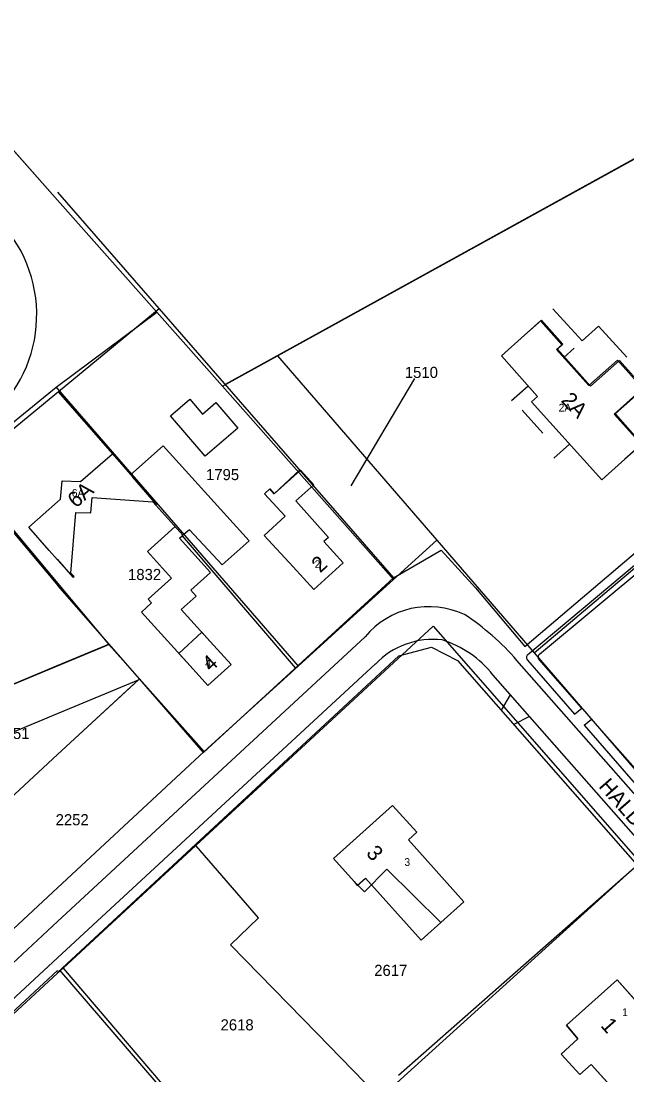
# Model space of a CAD drawing. Extents: x 148816 to 151297, y 399515 to 402500.
# Drawn here: x 149994.1 to 150092.1, y 401597.5 to 401767.9 of the extents above; entities that cross this region are included whole.
import ezdxf

# ---------------------------------------------------------------- set-up
doc = ezdxf.new("R2010")
doc.units = 0
for name, color, linetype in [('B01 Hoofdgebouw  [D] Norm', 7, 'Continuous'), ('B01 Hoofdgebouw  [T] Norm', 7, 'Continuous'), ('B01 hoofgebouw', 7, 'Continuous'), ('B02 Bijgebouw  [D] Norm', 7, 'Continuous'), ('G01 perceelsgrens', 7, 'Continuous'), ('T03 Hek raster  [D] Norm', 7, 'Continuous'), ('T04 Haag heg  [D] Gem', 7, 'Continuous'), ('T04 Haag heg  [D] Norm', 7, 'Continuous'), ('T09 Insteek water  [D] Norm', 7, 'Continuous'), ('T09 Insteek water  [T] Norm', 7, 'Continuous'), ('V00 Kant verharding algemeen  [T] Norm', 7, 'Continuous'), ('Z01 perceelnummer', 7, 'Continuous'), ('Z02 huisnummer', 7, 'Continuous'), ('Z02 Huisnummer  [Tekst] Norm', 7, 'Continuous'), ('Z06 straatnaam', 7, 'Continuous')]:
    doc.layers.add(name, color=color, linetype=linetype)

msp = doc.modelspace()

# ---------------------------------------------------------------- linework, layer by layer
at = {"layer": 'B01 Hoofdgebouw  [D] Norm'}
for p, q in [((150078.15, 401719.43), (150075.54, 401717.11)), ((150081.57, 401715.59), (150078.15, 401719.43)), ((150080.73, 401714.84), (150081.57, 401715.59)), ((150085.96, 401708.97), (150080.73, 401714.84)), ((150090.59, 401713.1), (150085.96, 401708.97)), ((150094.69, 401708.5), (150090.59, 401713.1)), ((150090.07, 401704.37), (150094.69, 401708.5)), ((150094.46, 401699.44), (150090.07, 401704.37)), ((150094.46, 401699.44), (150091.76, 401697.06)), ((150039.21, 401695.34), (150035.04, 401691.5)), ((150034.32, 401692.28), (150033.46, 401691.49)), ((150033.46, 401691.49), (150036.83, 401687.84)), ((150035.04, 401691.5), (150034.32, 401692.28)), ((150036.83, 401687.84), (150033.44, 401684.73)), ((150019.01, 401686.2), (150014.55, 401682.16)), ((150019.73, 401684.29), (150020.15, 401684.67)), ((150024.73, 401678.77), (150019.73, 401684.29)), ((150033.44, 401684.73), (150038.09, 401679.66)), ((150014.55, 401682.16), (150018.45, 401677.85)), ((150018.45, 401677.85), (150014.66, 401674.42)), ((150021.54, 401675.88), (150024.73, 401678.77)), ((150022.4, 401674.93), (150021.54, 401675.88)), ((150015.2, 401673.83), (150013.58, 401672.36)), ((150014.66, 401674.42), (150015.2, 401673.83)), ((150020.01, 401672.77), (150022.4, 401674.93)), ((150013.58, 401672.36), (150020.97, 401664.2)), ((150020.01, 401672.77), (150024.7, 401667.59))]:
    msp.add_line(p, q, dxfattribs=at)
at = {"layer": 'B01 Hoofdgebouw  [T] Norm'}
for p, q in [((150071.81, 401713.78), (150075.54, 401717.11)), ((150077.65, 401707.23), (150071.81, 401713.78)), ((150076.68, 401706.36), (150077.65, 401707.23)), ((150088.05, 401693.72), (150076.68, 401706.36)), ((150003.73, 401693.45), (150008.89, 401697.93)), ((150008.89, 401697.93), (150012.17, 401694.15)), ((150091.76, 401697.06), (150088.05, 401693.72)), ((150039.31, 401695.3), (150041.44, 401692.92)), ((150000.46, 401690.59), (150000.73, 401693.59)), ((150000.73, 401693.59), (150003.73, 401693.45)), ((150041.44, 401692.92), (150038.54, 401690.32)), ((149995.33, 401686.09), (150000, 401690.19)), ((150000, 401690.19), (150000.46, 401690.59)), ((150038.54, 401690.32), (150043.83, 401684.41)), ((149998.63, 401682.33), (149995.33, 401686.09)), ((150043.83, 401684.41), (150043.09, 401683.75)), ((150043.09, 401683.75), (150046.18, 401680.3)), ((150038.09, 401679.66), (150041.48, 401675.98)), ((150046.18, 401680.3), (150041.48, 401675.98)), ((150028.06, 401663.88), (150024.7, 401667.59)), ((150020.97, 401664.2), (150024.33, 401660.5)), ((150024.33, 401660.5), (150028.06, 401663.88)), ((150054.21, 401641.07), (150044.62, 401632.49)), ((150058.1, 401636.74), (150054.21, 401641.07)), ((150056.75, 401635.54), (150058.1, 401636.74)), ((150065.74, 401625.49), (150056.75, 401635.54)), ((150044.62, 401632.49), (150047.96, 401628.77)), ((150062.01, 401622.16), (150065.74, 401625.49)), ((150090.55, 401612.87), (150082.32, 401605.58)), ((150097.51, 401605.01), (150090.55, 401612.87)), ((150082.32, 401605.58), (150084.18, 401603.35)), ((150084.18, 401603.35), (150081.46, 401600.89)), ((150081.46, 401600.89), (150084.47, 401597.56)), ((150084.47, 401597.56), (150086.3, 401599.22)), ((150086.3, 401599.22), (150093.15, 401591.66))]:
    msp.add_line(p, q, dxfattribs=at)
msp.add_lwpolyline([(150047.96, 401628.77), (150049.65, 401627.11), (150053.26, 401630.77), (150062.01, 401622.16)], dxfattribs=at)
at = {"layer": 'B01 hoofgebouw'}
for points in [[(150075.54, 401717.11), (150078.27, 401719.54), (150081.73, 401715.65), (150080.87, 401714.89), (150086.21, 401708.87), (150090.92, 401713.06), (150094.9, 401708.57), (150090.2, 401704.39), (150094.52, 401699.52), (150091.76, 401697.06)], [(150091.76, 401697.06), (150088.05, 401693.72), (150076.68, 401706.36), (150077.65, 401707.23), (150071.81, 401713.78), (150075.54, 401717.11)], [(150000, 401690.19), (150000.46, 401690.59), (150000.73, 401693.59), (150003.73, 401693.45), (150008.89, 401697.93), (150010.86, 401695.66), (150012.17, 401694.15)], [(150000, 401680.81), (150002.54, 401677.99), (150002.66, 401678.1), (150002.17, 401678.67), (150002.96, 401688.47), (150005.37, 401688.42), (150005.62, 401690.88), (150015.39, 401690.18), (150015.89, 401689.62), (150016.01, 401689.73), (150012.17, 401694.15)], [(150038.09, 401679.66), (150033.44, 401684.73), (150036.83, 401687.84), (150033.46, 401691.49), (150034.32, 401692.28), (150035.04, 401691.5), (150039.31, 401695.3)], [(150039.31, 401695.3), (150041.44, 401692.92), (150038.54, 401690.32), (150043.83, 401684.41), (150043.09, 401683.75), (150046.18, 401680.3), (150041.48, 401675.98), (150038.09, 401679.66)], [(149998.63, 401682.33), (149995.33, 401686.09), (150000, 401690.19)], [(149998.63, 401682.33), (150000, 401680.81)], [(150024.7, 401667.59), (150023.35, 401669.08), (150019.62, 401665.68), (150020.97, 401664.2)], [(150020.97, 401664.2), (150024.33, 401660.5), (150028.06, 401663.88), (150024.7, 401667.59)], [(150062.01, 401622.16), (150065.74, 401625.49), (150056.75, 401635.54), (150058.1, 401636.74), (150054.21, 401641.07), (150044.62, 401632.49), (150047.96, 401628.77)], [(150047.96, 401628.77), (150048.49, 401628.13), (150049.83, 401629.33), (150058.8, 401619.31)], [(150058.8, 401619.31), (150062.01, 401622.16)], [(150082.32, 401605.58), (150090.55, 401612.87), (150097.51, 401605.01), (150096.02, 401603.68), (150100.72, 401598.51), (150093.15, 401591.66), (150086.3, 401599.22), (150084.47, 401597.56), (150081.46, 401600.89), (150084.18, 401603.35), (150082.32, 401605.58)]]:
    msp.add_lwpolyline(points, dxfattribs=at)
at = {"layer": 'B02 Bijgebouw  [D] Norm'}
for p, q in [((150080.14, 401721.39), (150084.87, 401716.2)), ((150084.87, 401716.2), (150087.53, 401718.57)), ((150087.53, 401718.57), (150092.08, 401713.58)), ((150081.9, 401713.53), (150083.58, 401715.03)), ((150076.15, 401708.91), (150073.44, 401706.5)), ((150075.17, 401705.03), (150078.53, 401701.26)), ((150082.82, 401699.53), (150080.29, 401697.26)), ((150011.81, 401694.56), (150017.11, 401699.22)), ((150017.11, 401699.22), (150031.02, 401683.9)), ((150016.01, 401689.73), (150012.17, 401694.15)), ((150015.39, 401690.18), (150015.89, 401689.62)), ((150015.89, 401689.62), (150016.01, 401689.73)), ((150020.29, 401684.79), (150015.89, 401689.62)), ((150021.34, 401685.66), (150020.15, 401684.67)), ((150026.63, 401679.97), (150021.34, 401685.66)), ((150031.02, 401683.9), (150026.63, 401679.97)), ((150002.54, 401677.99), (150000, 401680.91)), ((150002.17, 401678.67), (150002.66, 401678.1)), ((150002.54, 401677.99), (150002.66, 401678.1))]:
    msp.add_line(p, q, dxfattribs=at)
msp.add_lwpolyline([(150023.86, 401697.58), (150018.29, 401704.11), (150021.39, 401706.76), (150023.43, 401704.35), (150025.62, 401706.22), (150029.14, 401702.09)], close=True, dxfattribs=at)
msp.add_lwpolyline([(150002.17, 401678.67), (150002.96, 401688.47), (150005.37, 401688.42), (150005.62, 401690.88), (150015.39, 401690.18)], dxfattribs=at)
at = {"layer": 'G01 perceelsgrens'}
for points in [[(150035.6, 401713.81), (150169.28, 401787.55), (150175.7, 401788.72)], [(149975.58, 401766.53), (150000, 401738.97)], [(150000, 401738.97), (150016.05, 401720.85)], [(150000, 401708.88), (150016.05, 401720.85)], [(150016.05, 401720.85), (150026.66, 401708.88)], [(150026.66, 401708.88), (150035.6, 401713.81)], [(150035.6, 401713.81), (150061.35, 401683.99)], [(149984.12, 401696), (149999.77, 401708.71)], [(149999.77, 401708.71), (150000, 401708.88)], [(149999.77, 401708.71), (150000, 401708.44)], [(150000, 401708.44), (150038.93, 401663.61)], [(150026.66, 401708.88), (150054.35, 401677.63)], [(150077.09, 401665.77), (150122.13, 401703.79)], [(149984.12, 401696), (150000, 401677.04)], [(150054.35, 401677.63), (150061.35, 401683.99)], [(150061.35, 401683.99), (150077.09, 401665.77)], [(150038.93, 401663.61), (150054.35, 401677.63)], [(150000, 401677.04), (150008.31, 401667.11)], [(150022.39, 401634.63), (150060.78, 401670.06), (150094.27, 401631.85)], [(150000, 401663.66), (150008.31, 401667.11)], [(150008.31, 401667.11), (150013.25, 401661.57)], [(150077.09, 401665.77), (150134.66, 401599.13)], [(149974.72, 401653.16), (150000, 401663.66)], [(150023.74, 401649.8), (150038.93, 401663.61)], [(150000, 401649.3), (150013.25, 401661.57)], [(150013.25, 401661.57), (150023.74, 401649.8)], [(149983.06, 401633.62), (150000, 401649.3)], [(150000, 401627.79), (150023.74, 401649.8)], [(150000.89, 401614.79), (150022.39, 401634.63)], [(150032.5, 401622.93), (150022.39, 401634.63)], [(150055.15, 401597.47), (150094.27, 401631.85)], [(149990.46, 401618.94), (150000, 401627.79)], [(150027.98, 401618.55), (150032.5, 401622.93)], [(150041.99, 401604.22), (150027.98, 401618.55)], [(150000, 401613.98), (150000.89, 401614.79)], [(150000.89, 401614.79), (150032.62, 401577.66)], [(149956.73, 401574.05), (150000, 401613.98)], [(150051.62, 401594.36), (150041.99, 401604.22)]]:
    msp.add_lwpolyline(points, dxfattribs=at)
at = {"layer": 'T03 Hek raster  [D] Norm'}
msp.add_line((149956.12, 401573.84), (150000, 401614.4), dxfattribs=at)
for points in [[(150013.08, 401661.41), (150000, 401649.3)], [(150000, 401649.3), (149983.06, 401633.62)]]:
    msp.add_lwpolyline(points, dxfattribs=at)
at = {"layer": 'T04 Haag heg  [D] Gem'}
for p, q in [((150169.28, 401787.55), (150027.13, 401709.13)), ((149975.76, 401766.33), (150000, 401738.97)), ((150000, 401740.24), (150054.35, 401677.91)), ((150016.45, 401721.37), (149984.68, 401695.34)), ((150000.08, 401707.96), (150008.89, 401697.93)), ((149982.35, 401697.65), (150000.06, 401676.67)), ((150020.15, 401684.67), (150038.46, 401663.35)), ((150013.24, 401661.55), (150000.06, 401676.67)), ((150008.34, 401667.17), (150000.04, 401663.72)), ((150000.04, 401663.72), (149974.73, 401653.14)), ((150093.77, 401631.44), (150033.11, 401576.53)), ((150000.3, 401614.43), (150065.69, 401538.74))]:
    msp.add_line(p, q, dxfattribs=at)
for points in [[(150075.59, 401666.79), (150119.31, 401703.92)], [(150000, 401655.96), (150013.08, 401661.41)], [(149915.48, 401617.7), (149946.16, 401643.19), (149974.73, 401653.14), (149976.61, 401646.2), (150000, 401655.96)]]:
    msp.add_lwpolyline(points, dxfattribs=at)
at = {"layer": 'T04 Haag heg  [D] Norm'}
for p, q in [((150054.35, 401677.91), (150023.59, 401649.66)), ((150023.59, 401649.66), (150013.24, 401661.55))]:
    msp.add_line(p, q, dxfattribs=at)
for points in [[(150054.35, 401677.91), (150062.06, 401682.34), (150067.63, 401676.29), (150075.59, 401666.79)], [(150000, 401614.08), (150055.19, 401665.29), (150060.47, 401666.69), (150064.68, 401664.54), (150093.77, 401631.44)]]:
    msp.add_lwpolyline(points, dxfattribs=at)
at = {"layer": 'T09 Insteek water  [D] Norm'}
msp.add_line((150128.92, 401606.76), (150086.38, 401655.05), dxfattribs=at)
at = {"layer": 'T09 Insteek water  [T] Norm'}
for p, q in [((150123.22, 401704.94), (150076.07, 401665.46)), ((150077.96, 401665.54), (150123.96, 401703.9)), ((150076, 401664.6), (150083.61, 401655.85)), ((150084.8, 401656.84), (150077.89, 401664.68)), ((150083.61, 401655.85), (150084.8, 401656.84)), ((150085.18, 401654.05), (150086.38, 401655.05)), ((150085.18, 401654.05), (150127.37, 401605.48))]:
    msp.add_line(p, q, dxfattribs=at)
for centre, start, end in [((150076.46, 401665), 129.9392, 221.0244), ((150078.34, 401665.08), 129.8487, 221.4123)]:
    msp.add_arc(centre, 0.6, start, end, dxfattribs=at)
at = {"layer": 'V00 Kant verharding algemeen  [T] Norm'}
for p, q in [((150049.75, 401668.37), (150000, 401622.31)), ((150051.41, 401663.96), (150000, 401616.44)), ((150131.12, 401600.07), (150074.31, 401664.52)), ((150127.05, 401597.89), (150070.43, 401662.2)), ((150073.24, 401659), (150071.76, 401656.48)), ((150076.35, 401655.48), (150073.79, 401654.18)), ((149921.88, 401549.99), (150000, 401622.31)), ((149874.01, 401500), (150000, 401616.44))]:
    msp.add_line(p, q, dxfattribs=at)
for centre, radius, start, end in [((149974.65, 401720.43), 21.98, 316.7991, 51.5009), ((150060.1, 401659.79), 13.44, 64.8321, 140.336), ((150043.73, 401638.16), 40.38, 40.7635, 56.8359), ((150060.76, 401654.99), 12.95, 83.4316, 136.188), ((150057.07, 401651.63), 17.04, 38.363, 72.3492)]:
    msp.add_arc(centre, radius, start, end, dxfattribs=at)
at = {"layer": 'Z01 perceelnummer'}
msp.add_lwpolyline([(150057.72, 401710.11), (150047.43, 401692.76)], dxfattribs=at)

# ---------------------------------------------------------------- texts
for s, p in [('1510', (150056.18, 401710.21)), ('1795', (150024.02, 401693.69)), ('1832', (150011.4, 401677.53)), ('2251', (149990.1, 401651.83)), ('2252', (149999.69, 401637.88)), ('2617', (150051.23, 401613.52)), ('2618', (150026.37, 401604.71))]:
    msp.add_text(s, height=1.8, dxfattribs=at).set_placement(p)
at = {"layer": 'Z02 huisnummer'}
for s, rotation, p in [('2A', 313.4606, (150081.33, 401706.48)), ('6A', 41.0674, (150002.97, 401689.08)), ('2', 42.609, (150042.49, 401678.6)), ('4', 42.1619, (150024.77, 401662.58)), ('3', 311.8381, (150049.79, 401633.28)), ('1', 311.5146, (150087.74, 401605.43))]:
    msp.add_text(s, height=2.5, rotation=rotation, dxfattribs=at).set_placement(p)
at = {"layer": 'Z02 Huisnummer  [Tekst] Norm'}
for s, p in [('2A', (150081.06, 401704.78)), ('6A', (150002.3, 401691)), ('2', (150041.59, 401679.48)), ('4', (150023.88, 401663.46)), ('3', (150056.11, 401631.31)), ('1', (150091.32, 401607.03))]:
    msp.add_text(s, height=1.25, dxfattribs=at).set_placement(p)
at = {"layer": 'Z06 straatnaam'}
msp.add_text('HALDERHEIWEG', height=2.5, rotation=311.1482, dxfattribs=at).set_placement((150087.42, 401644.12))

doc.saveas('drawing.dxf')
